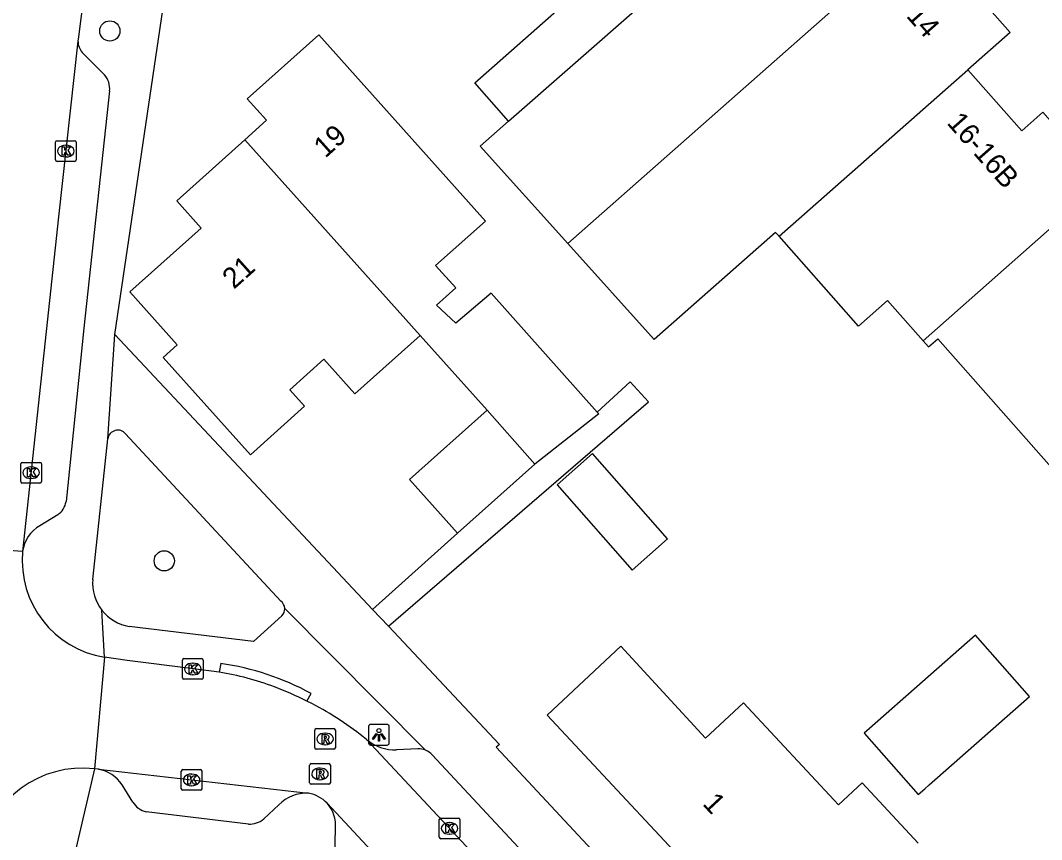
# Model space of a CAD drawing. Extents: x 159961 to 160856, y 382704 to 383353.
# Drawn here: x 160655.45 to 160704.82, y 383033.07 to 383072.67 of the extents above; entities that cross this region are included whole.
import ezdxf

# ---------------------------------------------------------------- set-up
doc = ezdxf.new("R2010")
doc.units = 0
for name, color, linetype in [('IMGEO_Boom', 7, 'Continuous'), ('IMGEO_Kolk', 7, 'Continuous'), ('IMGEO_Lichtpunt', 7, 'Continuous'), ('IMGEO_Pand', 7, 'Continuous'), ('IMGEO_Pand_nummerreeks', 7, 'Continuous'), ('IMGEO_Rijbaan_lokaal_open', 7, 'Continuous'), ('IMGEO_Rioolput', 7, 'Continuous'), ('IMGEO_Voetpad_open', 7, 'Continuous')]:
    doc.layers.add(name, color=color, linetype=linetype)

msp = doc.modelspace()

# ---------------------------------------------------------------- linework, layer by layer
at = {"layer": 'IMGEO_Boom'}
for centre in [(160659.771, 383072.161), (160662.4, 383046.543)]:
    msp.add_circle(centre, 0.489, dxfattribs=at)
at = {"layer": 'IMGEO_Kolk'}
for p, q in [((160657.14, 383065.928), (160657.14, 383066.78)), ((160657.215, 383066.854), (160658.067, 383066.854)), ((160657.628, 383066.634), (160657.653, 383066.634)), ((160658.141, 383066.78), (160658.141, 383065.928)), ((160657.651, 383066.074), (160657.626, 383066.074)), ((160658.067, 383065.854), (160657.215, 383065.854)), ((160655.462, 383050.38), (160655.462, 383051.232)), ((160655.537, 383051.306), (160656.389, 383051.306)), ((160656.463, 383051.232), (160656.463, 383050.38)), ((160655.95, 383051.086), (160655.975, 383051.086)), ((160656.389, 383050.306), (160655.537, 383050.306)), ((160655.973, 383050.526), (160655.948, 383050.526)), ((160663.354, 383041.817), (160664.206, 383041.817)), ((160663.279, 383040.891), (160663.279, 383041.743)), ((160663.767, 383041.597), (160663.792, 383041.597)), ((160664.28, 383041.743), (160664.28, 383040.891)), ((160663.79, 383041.037), (160663.765, 383041.037)), ((160664.206, 383040.817), (160663.354, 383040.817)), ((160663.224, 383035.528), (160663.224, 383036.38)), ((160663.299, 383036.454), (160664.151, 383036.454)), ((160664.225, 383036.38), (160664.225, 383035.528)), ((160663.712, 383036.234), (160663.737, 383036.234)), ((160664.151, 383035.454), (160663.299, 383035.454)), ((160663.735, 383035.674), (160663.71, 383035.674)), ((160675.696, 383033.185), (160675.696, 383034.037)), ((160675.771, 383034.111), (160676.623, 383034.111)), ((160676.697, 383034.037), (160676.697, 383033.185)), ((160676.184, 383033.891), (160676.209, 383033.891)), ((160676.623, 383033.111), (160675.771, 383033.111)), ((160676.207, 383033.331), (160676.182, 383033.331))]:
    msp.add_line(p, q, dxfattribs=at)
for points in [[(160657.14, 383065.928), (160657.14, 383066.78)], [(160657.215, 383066.854), (160658.067, 383066.854)], [(160657.461, 383066.554), (160657.584, 383066.554), (160657.584, 383066.403), (160657.714, 383066.554), (160657.878, 383066.554), (160657.732, 383066.403), (160657.885, 383066.154), (160657.733, 383066.154), (160657.648, 383066.318), (160657.584, 383066.251), (160657.584, 383066.154), (160657.461, 383066.154), (160657.461, 383066.554)], [(160658.141, 383066.78), (160658.141, 383065.928)], [(160658.067, 383065.854), (160657.215, 383065.854)], [(160655.462, 383050.38), (160655.462, 383051.232)], [(160655.537, 383051.306), (160656.389, 383051.306)], [(160656.463, 383051.232), (160656.463, 383050.38)], [(160655.783, 383051.006), (160655.906, 383051.006), (160655.906, 383050.855), (160656.036, 383051.006), (160656.2, 383051.006), (160656.054, 383050.855), (160656.207, 383050.606), (160656.055, 383050.606), (160655.97, 383050.77), (160655.906, 383050.703), (160655.906, 383050.606), (160655.783, 383050.606), (160655.783, 383051.006)], [(160656.389, 383050.306), (160655.537, 383050.306)], [(160663.354, 383041.817), (160664.206, 383041.817)], [(160663.279, 383040.891), (160663.279, 383041.743)], [(160663.6, 383041.517), (160663.723, 383041.517), (160663.723, 383041.366), (160663.853, 383041.517), (160664.017, 383041.517), (160663.871, 383041.366), (160664.024, 383041.117), (160663.872, 383041.117), (160663.787, 383041.281), (160663.723, 383041.214), (160663.723, 383041.117), (160663.6, 383041.117), (160663.6, 383041.517)], [(160664.28, 383041.743), (160664.28, 383040.891)], [(160664.206, 383040.817), (160663.354, 383040.817)], [(160663.224, 383035.528), (160663.224, 383036.38)], [(160663.299, 383036.454), (160664.151, 383036.454)], [(160664.225, 383036.38), (160664.225, 383035.528)], [(160663.545, 383036.154), (160663.668, 383036.154), (160663.668, 383036.003), (160663.798, 383036.154), (160663.962, 383036.154), (160663.816, 383036.003), (160663.969, 383035.754), (160663.817, 383035.754), (160663.732, 383035.918), (160663.668, 383035.851), (160663.668, 383035.754), (160663.545, 383035.754), (160663.545, 383036.154)], [(160664.151, 383035.454), (160663.299, 383035.454)], [(160675.696, 383033.185), (160675.696, 383034.037)], [(160675.771, 383034.111), (160676.623, 383034.111)], [(160676.697, 383034.037), (160676.697, 383033.185)], [(160676.017, 383033.811), (160676.14, 383033.811), (160676.14, 383033.66), (160676.27, 383033.811), (160676.434, 383033.811), (160676.288, 383033.66), (160676.441, 383033.411), (160676.289, 383033.411), (160676.204, 383033.575), (160676.14, 383033.508), (160676.14, 383033.411), (160676.017, 383033.411), (160676.017, 383033.811)], [(160676.623, 383033.111), (160675.771, 383033.111)]]:
    msp.add_lwpolyline(points, dxfattribs=at)
for centre, start, end in [((160657.217, 383066.778), 91.552, 178.448), ((160657.217, 383066.778), 91.552, 178.448), ((160658.065, 383066.778), 1.552, 88.448), ((160658.065, 383066.778), 1.552, 88.448), ((160657.217, 383065.93), 181.552, 268.448), ((160657.217, 383065.93), 181.552, 268.448), ((160658.065, 383065.93), 271.552, 358.448), ((160658.065, 383065.93), 271.552, 358.448), ((160655.539, 383051.23), 91.552, 178.448), ((160655.539, 383051.23), 91.552, 178.448), ((160656.387, 383051.23), 1.552, 88.448), ((160656.387, 383051.23), 1.552, 88.448), ((160655.539, 383050.382), 181.552, 268.448), ((160655.539, 383050.382), 181.552, 268.448), ((160656.387, 383050.382), 271.552, 358.448), ((160656.387, 383050.382), 271.552, 358.448), ((160663.356, 383041.741), 91.552, 178.448), ((160663.356, 383041.741), 91.552, 178.448), ((160664.204, 383041.741), 1.552, 88.448), ((160664.204, 383041.741), 1.552, 88.448), ((160663.356, 383040.893), 181.552, 268.448), ((160663.356, 383040.893), 181.552, 268.448), ((160664.204, 383040.893), 271.552, 358.448), ((160664.204, 383040.893), 271.552, 358.448), ((160663.301, 383036.378), 91.552, 178.448), ((160663.301, 383036.378), 91.552, 178.448), ((160664.149, 383036.378), 1.552, 88.448), ((160664.149, 383036.378), 1.552, 88.448), ((160663.301, 383035.53), 181.552, 268.448), ((160663.301, 383035.53), 181.552, 268.448), ((160664.149, 383035.53), 271.552, 358.448), ((160664.149, 383035.53), 271.552, 358.448), ((160675.773, 383034.035), 91.552, 178.448), ((160675.773, 383034.035), 91.552, 178.448), ((160676.621, 383034.035), 1.552, 88.448), ((160676.621, 383034.035), 1.552, 88.448), ((160675.773, 383033.187), 181.552, 268.448), ((160675.773, 383033.187), 181.552, 268.448), ((160676.621, 383033.187), 271.552, 358.448), ((160676.621, 383033.187), 271.552, 358.448)]:
    msp.add_arc(centre, 0.0765, start, end, dxfattribs=at)
for centre, major_axis, ratio, start_param, end_param in [((160657.627, 383066.354), (-0.387, 0.002), 0.722429, 4.712389, 7.853982), ((160657.652, 383066.354), (-0.39, 0.002), 0.717154, 1.570796, 4.712389), ((160655.949, 383050.806), (-0.387, 0.002), 0.722429, 4.712389, 7.853982), ((160655.974, 383050.806), (-0.39, 0.002), 0.717154, 1.570796, 4.712389), ((160663.766, 383041.317), (-0.387, 0.002), 0.722429, 4.712389, 7.853982), ((160663.791, 383041.317), (-0.39, 0.002), 0.717154, 1.570796, 4.712389), ((160663.711, 383035.954), (-0.387, 0.002), 0.722429, 4.712389, 7.853982), ((160663.736, 383035.954), (-0.39, 0.002), 0.717154, 1.570796, 4.712389), ((160676.183, 383033.611), (-0.387, 0.002), 0.722429, 4.712389, 7.853982), ((160676.208, 383033.611), (-0.39, 0.002), 0.717154, 1.570796, 4.712389)]:
    msp.add_ellipse(centre, major_axis=major_axis, ratio=ratio, start_param=start_param, end_param=end_param, dxfattribs=at)
at = {"layer": 'IMGEO_Lichtpunt'}
for p, q in [((160672.28, 383038.541), (160672.28, 383037.734)), ((160672.28, 383038.541), (160672.28, 383037.734)), ((160673.182, 383038.636), (160672.374, 383038.636)), ((160673.182, 383038.636), (160672.374, 383038.636)), ((160673.276, 383037.734), (160673.276, 383038.541)), ((160673.276, 383037.734), (160673.276, 383038.541)), ((160672.374, 383037.64), (160673.182, 383037.64)), ((160672.374, 383037.64), (160673.182, 383037.64))]:
    msp.add_line(p, q, dxfattribs=at)
for points in [[(160672.654, 383038.205), (160672.693, 383038.177), (160672.505, 383037.915), (160672.467, 383037.942), (160672.654, 383038.205)], [(160672.756, 383038.157), (160672.803, 383038.157), (160672.803, 383037.835), (160672.756, 383037.835), (160672.756, 383038.157)], [(160672.866, 383038.177), (160672.904, 383038.204), (160673.091, 383037.942), (160673.052, 383037.914), (160672.866, 383038.177)]]:
    msp.add_lwpolyline(points, dxfattribs=at)
msp.add_circle((160672.779, 383038.339), 0.0994, dxfattribs=at)
for centre, start, end in [((160672.374, 383038.541), 90, 180), ((160672.374, 383038.541), 90, 180), ((160673.182, 383038.541), 0, 90), ((160673.182, 383038.541), 0, 90), ((160672.374, 383037.734), 180, 270), ((160672.374, 383037.734), 180, 270), ((160673.182, 383037.734), 270, 0), ((160673.182, 383037.734), 270, 360)]:
    msp.add_arc(centre, 0.0946, start, end, dxfattribs=at)
at = {"layer": 'IMGEO_Pand'}
for points in [[(160679.047, 383067.804), (160694.861, 383081.659)], [(160679.047, 383067.804), (160677.412, 383069.656), (160681.911, 383073.625), (160680.832, 383074.847), (160684.198, 383077.817), (160682.041, 383080.261), (160678.674, 383077.29), (160677.416, 383078.715)], [(160699.002, 383076.965), (160681.92, 383061.88)], [(160699.002, 383076.965), (160703.298, 383072.095), (160701.251, 383070.289)], [(160683.334, 383053.737), (160678.204, 383059.491), (160676.498, 383058.036), (160675.561, 383058.904), (160676.492, 383059.737), (160675.523, 383060.82), (160677.926, 383062.972), (160669.867, 383071.971), (160666.412, 383068.878), (160667.341, 383067.841), (160666.294, 383066.904)], [(160692.129, 383062.235), (160701.251, 383070.289)], [(160701.251, 383070.289), (160703.862, 383067.33), (160704.888, 383068.235), (160707.835, 383064.894)], [(160681.92, 383061.88), (160677.683, 383066.6), (160679.047, 383067.804)], [(160666.294, 383066.904), (160663.002, 383063.956), (160664.186, 383062.634), (160660.738, 383059.547), (160663.027, 383056.99), (160662.349, 383056.383), (160666.566, 383051.673), (160669.189, 383054.022), (160668.476, 383054.82), (160670.115, 383056.288), (160671.617, 383054.612), (160674.775, 383057.44)], [(160666.294, 383066.904), (160674.775, 383057.44)], [(160707.835, 383064.894), (160699.09, 383057.18)], [(160692.129, 383062.235), (160691.962, 383062.425), (160686.085, 383057.24), (160681.92, 383061.88)], [(160699.09, 383057.18), (160697.374, 383059.125), (160695.968, 383057.884), (160692.129, 383062.235)], [(160674.775, 383057.44), (160678.012, 383053.829)], [(160699.09, 383057.18), (160699.349, 383056.886), (160699.801, 383057.285), (160705.412, 383050.925)], [(160676.587, 383047.882), (160674.265, 383050.474), (160678.012, 383053.829)], [(160678.012, 383053.829), (160680.312, 383051.218)], [(160683.334, 383053.737), (160683.414, 383053.647), (160680.312, 383051.218)], [(160681.394, 383050.222), (160685.025, 383046.1), (160686.74, 383047.611), (160683.109, 383051.733), (160681.394, 383050.222)], [(160680.312, 383051.218), (160676.587, 383047.882)], [(160696.244, 383038.206), (160698.854, 383035.246), (160699.175, 383035.529), (160699.388, 383035.716), (160704.231, 383039.988), (160701.621, 383042.948), (160696.503, 383038.434), (160696.244, 383038.206)], [(160698.86, 383032.895), (160696.144, 383035.809), (160695.005, 383034.747), (160690.403, 383039.686), (160688.57, 383037.978), (160684.485, 383042.414), (160680.92, 383039.091), (160689.725, 383029.643), (160689.572, 383029.501), (160692.261, 383026.655)]]:
    msp.add_lwpolyline(points, dxfattribs=at)
at = {"layer": 'IMGEO_Rijbaan_lokaal_open'}
for points in [[(160658.716, 383075.567), (160658.25, 383071.882), (160658.227, 383071.676)], [(160658.227, 383071.676), (160657.282, 383063.173), (160655.553, 383046.99)], [(160655.553, 383046.99), (160652.03, 383047.251)], [(160659.516, 383041.884), (160659.022, 383036.49)], [(160665.058, 383041.161), (160663.814, 383041.323), (160660.601, 383041.727), (160659.516, 383041.884)], [(160669.54, 383039.643), (160669.292, 383039.757)], [(160672.178, 383037.909), (160700.852, 383007.229)], [(160659.221, 383036.467), (160659.022, 383036.49)], [(160659.221, 383036.467), (160669.375, 383035.313)], [(160670.275, 383034.824), (160698.234, 383004.765)]]:
    msp.add_lwpolyline(points, dxfattribs=at)
for centre, radius, start, end in [((160660.265, 383046.557), 4.732, 174.7443, 260.889), ((160662.844, 383027.415), 13.923, 69.4837, 80.8515), ((160662.841, 383027.375), 13.962, 62.4796, 69.5276), ((160662.174, 383025.564), 15.89, 50.9814, 62.3834), ((160658.435, 383031.533), 4.991, 83.2474, 169.2774), ((160669.117, 383033.765), 1.569, 42.437, 80.5295)]:
    msp.add_arc(centre, radius, start, end, dxfattribs=at)
at = {"layer": 'IMGEO_Rioolput'}
for p, q in [((160669.677, 383037.509), (160669.677, 383038.361)), ((160669.752, 383038.435), (160670.604, 383038.435)), ((160670.678, 383038.361), (160670.678, 383037.509)), ((160670.165, 383038.215), (160670.19, 383038.215)), ((160670.604, 383037.435), (160669.752, 383037.435)), ((160670.188, 383037.655), (160670.163, 383037.655)), ((160669.431, 383035.818), (160669.431, 383036.67)), ((160669.506, 383036.744), (160670.358, 383036.744)), ((160669.919, 383036.524), (160669.944, 383036.524)), ((160670.432, 383036.67), (160670.432, 383035.818)), ((160669.942, 383035.964), (160669.917, 383035.964)), ((160670.358, 383035.744), (160669.506, 383035.744))]:
    msp.add_line(p, q, dxfattribs=at)
for points in [[(160669.677, 383037.509), (160669.677, 383038.361)], [(160669.752, 383038.435), (160670.604, 383038.435)], [(160670.678, 383038.361), (160670.678, 383037.509)], [(160670.266, 383038.133), (160670.014, 383038.135), (160670.014, 383037.735)], [(160670.014, 383037.735), (160670.138, 383037.735), (160670.138, 383037.897), (160670.149, 383037.897)], [(160670.192, 383038.054), (160670.138, 383038.054), (160670.138, 383037.973)], [(160670.138, 383037.973), (160670.19, 383037.973)], [(160670.196, 383037.868), (160670.267, 383037.735), (160670.407, 383037.735), (160670.342, 383037.861)], [(160670.604, 383037.435), (160669.752, 383037.435)], [(160669.431, 383035.818), (160669.431, 383036.67)], [(160669.506, 383036.744), (160670.358, 383036.744)], [(160670.02, 383036.442), (160669.768, 383036.444), (160669.768, 383036.044)], [(160670.432, 383036.67), (160670.432, 383035.818)], [(160669.768, 383036.044), (160669.892, 383036.044), (160669.892, 383036.206), (160669.903, 383036.206)], [(160669.946, 383036.363), (160669.892, 383036.363), (160669.892, 383036.282)], [(160669.892, 383036.282), (160669.944, 383036.282)], [(160669.95, 383036.177), (160670.021, 383036.044), (160670.161, 383036.044), (160670.096, 383036.17)], [(160670.358, 383035.744), (160669.506, 383035.744)]]:
    msp.add_lwpolyline(points, dxfattribs=at)
for centre, radius, start, end in [((160669.754, 383038.359), 0.0765, 91.552, 178.448), ((160669.754, 383038.359), 0.0765, 91.552, 178.448), ((160670.602, 383038.359), 0.0765, 1.552, 88.448), ((160670.602, 383038.359), 0.0765, 1.552, 88.448), ((160670.148, 383037.844), 0.0533, 26.0293, 88.6989), ((160670.174, 383038.162), 0.19, 274.7715, 282.9687), ((160670.198, 383037.958), 0.0964, 77.0061, 93.1865), ((160670.212, 383038.015), 0.0378, 276.6634, 79.6772), ((160670.265, 383038.023), 0.109, 350.3612, 89.416), ((160670.263, 383038.023), 0.112, 277.5842, 350.9817), ((160670.247, 383037.808), 0.108, 29.5134, 73.7905), ((160669.754, 383037.511), 0.0765, 181.552, 268.448), ((160669.754, 383037.511), 0.0765, 181.552, 268.448), ((160670.602, 383037.511), 0.0765, 271.552, 358.448), ((160670.602, 383037.511), 0.0765, 271.552, 358.448), ((160669.508, 383036.668), 0.0765, 91.552, 178.448), ((160669.508, 383036.668), 0.0765, 91.552, 178.448), ((160670.019, 383036.332), 0.109, 350.3612, 89.416), ((160670.356, 383036.668), 0.0765, 1.552, 88.448), ((160670.356, 383036.668), 0.0765, 1.552, 88.448), ((160669.902, 383036.153), 0.0533, 26.0293, 88.6989), ((160669.928, 383036.471), 0.19, 274.7715, 282.9687), ((160669.952, 383036.267), 0.0964, 77.0061, 93.1865), ((160669.966, 383036.324), 0.0378, 276.6634, 79.6772), ((160670.017, 383036.332), 0.112, 277.5842, 350.9817), ((160670.001, 383036.117), 0.108, 29.5134, 73.7905), ((160669.508, 383035.82), 0.0765, 181.552, 268.448), ((160669.508, 383035.82), 0.0765, 181.552, 268.448), ((160670.356, 383035.82), 0.0765, 271.552, 358.448), ((160670.356, 383035.82), 0.0765, 271.552, 358.448)]:
    msp.add_arc(centre, radius, start, end, dxfattribs=at)
for centre, major_axis, ratio, start_param, end_param in [((160670.164, 383037.935), (-0.387, 0.002), 0.722429, 4.712389, 7.853982), ((160670.189, 383037.935), (-0.39, 0.002), 0.717154, 1.570796, 4.712389), ((160669.918, 383036.244), (-0.387, 0.002), 0.722429, 4.712389, 7.853982), ((160669.943, 383036.244), (-0.39, 0.002), 0.717154, 1.570796, 4.712389)]:
    msp.add_ellipse(centre, major_axis=major_axis, ratio=ratio, start_param=start_param, end_param=end_param, dxfattribs=at)
at = {"layer": 'IMGEO_Voetpad_open'}
for points in [[(160660.012, 383057.484), (160665.195, 383092.6)], [(160658.432, 383071.123), (160659.508, 383070.035)], [(160659.756, 383069.266), (160658.514, 383057.796), (160657.651, 383049.415)], [(160659.666, 383052.443), (160660.012, 383057.484)], [(160660.012, 383057.484), (160672.474, 383044.199)], [(160673.235, 383043.388), (160685.814, 383054.228), (160684.932, 383055.195), (160683.334, 383053.737)], [(160660.533, 383052.685), (160668.044, 383044.594)], [(160658.945, 383045.641), (160659.666, 383052.443)], [(160657.247, 383048.766), (160656.389, 383048.245)], [(160676.587, 383047.882), (160672.474, 383044.199)], [(160659.516, 383041.884), (160659.383, 383044.162)], [(160668.082, 383043.885), (160666.715, 383042.638), (160660.709, 383043.374)], [(160668.223, 383044.248), (160675.037, 383037.392)], [(160672.474, 383044.199), (160673.235, 383043.388)], [(160673.235, 383043.388), (160678.604, 383037.664), (160678.452, 383037.535), (160702.049, 383012.215), (160702.21, 383012.323), (160702.992, 383011.556), (160713.702, 383000), (160739.609, 382972.048), (160740.527, 382971.923)], [(160665.128, 383041.58), (160665.058, 383041.161)], [(160669.292, 383039.757), (160669.499, 383040.132)], [(160674.654, 383037.459), (160673.636, 383037.411)], [(160702.135, 383008.415), (160675.357, 383037.17)], [(160659.022, 383036.49), (160657.843, 383031.445)], [(160660.887, 383034.875), (160660.365, 383035.72)], [(160666.475, 383033.82), (160661.527, 383034.418)], [(160667.934, 383034.751), (160667.208, 383034.065)], [(160670.644, 383032.293), (160670.674, 383033.603)]]:
    msp.add_lwpolyline(points, dxfattribs=at)
for centre, radius, start, end in [((160659.091, 383071.682), 0.864, 180.374, 220.306), ((160658.795, 383069.381), 0.968, 353.1932, 42.5555), ((160660.155, 383052.367), 0.495, 40.0833, 171.1081), ((160656.718, 383049.545), 0.942, 304.1579, 352.0379), ((160657.2, 383046.799), 1.658, 119.2774, 173.3846), ((160661.047, 383045.459), 2.11, 175.0544, 217.9385), ((160667.751, 383044.223), 0.472, 2.9969, 51.7119), ((160661.055, 383045.466), 2.12, 217.945, 260.6116), ((160667.756, 383044.221), 0.468, 314.1846, 3.3601), ((160663.289, 383028.709), 13.002, 61.4719, 81.8707), ((160673.556, 383039.561), 2.152, 230.1639, 272.1195), ((160674.691, 383036.541), 0.919, 67.8656, 92.2892), ((160674.684, 383036.541), 0.922, 43.0508, 67.4473), ((160658.929, 383034.77), 1.722, 33.4812, 80.232), ((160669.314, 383033.341), 1.973, 88.2344, 134.3779), ((160661.741, 383035.394), 0.999, 211.2977, 257.6439), ((160669.111, 383033.768), 1.571, 353.9723, 42.2206), ((160666.539, 383034.848), 1.03, 266.4397, 310.524)]:
    msp.add_arc(centre, radius, start, end, dxfattribs=at)

# ---------------------------------------------------------------- texts
at = {"layer": 'IMGEO_Pand_nummerreeks'}
for s, rotation, p in [('14', 311.4192, (160698.243, 383072.867)), ('16-16B', 311.4246, (160700.203, 383067.698)), ('19', 41.8374, (160670.185, 383065.984)), ('21', 41.8381, (160665.765, 383059.645)), ('1', 312.9825, (160688.39, 383034.772))]:
    msp.add_text(s, height=1, rotation=rotation, dxfattribs=at).set_placement(p)

doc.saveas('drawing.dxf')
